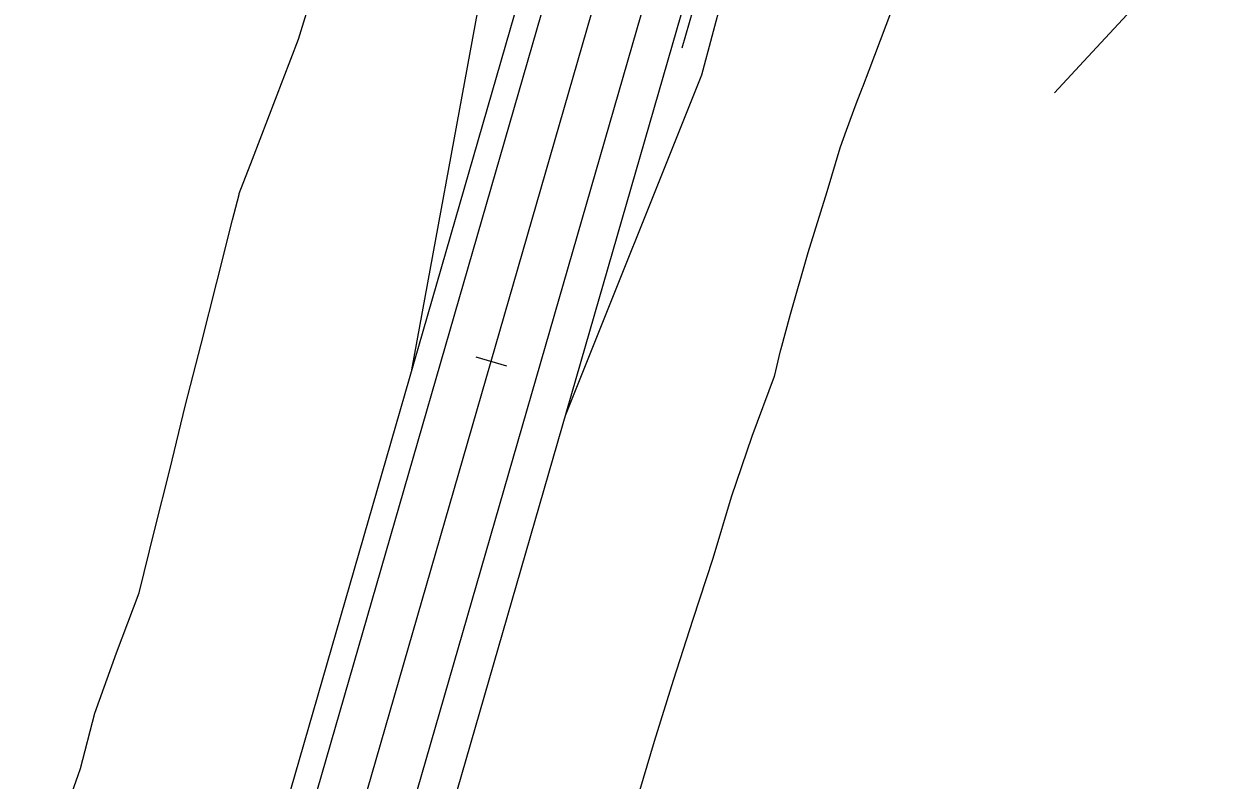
# Model space of a CAD drawing. Extents: x 1300404 to 1323571, y 234004 to 252077.
# Drawn here: x 1311457 to 1311642.8, y 241056.5 to 241174.6 of the extents above; entities that cross this region are included whole.
import ezdxf

# ---------------------------------------------------------------- set-up
doc = ezdxf.new("R2010")
doc.units = 0
for name, color, linetype in [('R_Const Limits', 7, 'Continuous'), ('R_Flow Arrows', 7, 'Continuous'), ('R_Guardrail', 7, 'Continuous'), ('R_Horz Alg Minor Ticks', 7, 'Continuous'), ('R_Lane Edge', 7, 'Continuous'), ('R_Proposed', 7, 'Continuous'), ('R_Shoulder', 7, 'Continuous')]:
    doc.layers.add(name, color=color, linetype=linetype)

msp = doc.modelspace()

# ---------------------------------------------------------------- linework, layer by layer
at = {"layer": 'R_Const Limits'}
for points in [[(1311462.11, 241047.8), (1311465.46, 241057.24), (1311465.82, 241058.26), (1311468.07, 241066.9), (1311471.45, 241076.33), (1311474.97, 241085.72), (1311474.99, 241085.73), (1311477.4, 241095.43), (1311479.82, 241105.14), (1311482.18, 241114.86), (1311484.67, 241124.55), (1311487.13, 241134.25), (1311489.58, 241143.95), (1311490.58, 241147.93), (1311490.62, 241148.06), (1311492.68, 241153.47), (1311496.26, 241162.84), (1311499.85, 241172.21), (1311501.96, 241178.99)], [(1311592.51, 241176.68), (1311588.96, 241167.3), (1311587.96, 241164.7), (1311587.91, 241164.58), (1311586.96, 241162.05), (1311585.43, 241157.91), (1311584.47, 241155.3), (1311584.43, 241155.18), (1311582.4, 241148.37), (1311579.42, 241138.82), (1311576.7, 241129.2), (1311575.17, 241123.64), (1311575.13, 241123.51), (1311574.18, 241119.52), (1311570.7, 241110.12), (1311567.48, 241100.64), (1311564.58, 241091.07), (1311561.49, 241081.55), (1311558.4, 241072.03), (1311555.45, 241062.49), (1311555.44, 241062.48), (1311552.59, 241052.89)]]:
    msp.add_lwpolyline(points, dxfattribs=at)
at = {"layer": 'R_Flow Arrows'}
msp.add_lwpolyline([(1311617.96, 241163.82), (1311621.89, 241168.04), (1311642.77, 241190.58)], dxfattribs=at)
at = {"layer": 'R_Guardrail'}
msp.add_line((1311584.98, 241258.05), (1311559.78, 241170.78), dxfattribs=at)
msp.add_line((1311584.98, 241258.05), (1311559.78, 241170.78), dxfattribs=at)
at = {"layer": 'R_Horz Alg Minor Ticks'}
msp.add_lwpolyline([(1311527.56, 241122.58), (1311532.37, 241121.19)], dxfattribs=at)
msp.add_lwpolyline([(1311527.56, 241122.58), (1311532.37, 241121.19)], dxfattribs=at)
at = {"layer": 'R_Lane Edge'}
for p, q in [((1311460.8, 240909.43), (1311563.29, 241264.31)), ((1311475.21, 240905.27), (1311577.7, 241260.15))]:
    msp.add_line(p, q, dxfattribs=at)
at = {"layer": 'R_Proposed'}
msp.add_line((1311468.01, 240907.35), (1311570.49, 241262.23), dxfattribs=at)
msp.add_line((1311468.01, 240907.35), (1311570.49, 241262.23), dxfattribs=at)
at = {"layer": 'R_Shoulder'}
for p, q in [((1311456.96, 240910.54), (1311559.45, 241265.42)), ((1311480.98, 240903.6), (1311583.46, 241258.48)), ((1311562.86, 241166.6), (1311587.15, 241257.46)), ((1311517.6, 241120.52), (1311527.94, 241176.87)), ((1311541.57, 241113.42), (1311562.86, 241166.6))]:
    msp.add_line(p, q, dxfattribs=at)

doc.saveas('drawing.dxf')
